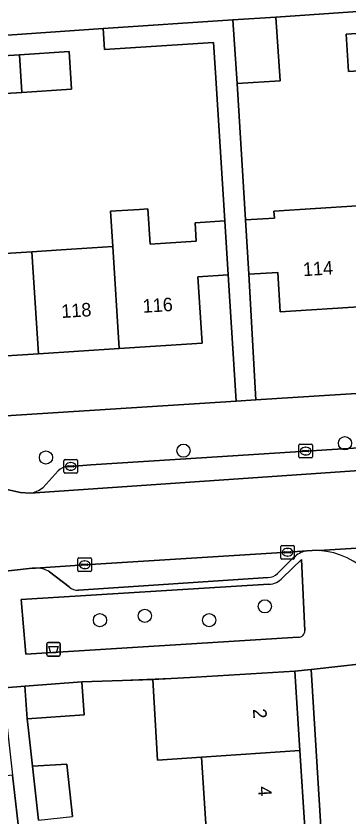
# Model space of a CAD drawing. Extents: x 159053 to 160042, y 380449 to 381423.
# Drawn here: x 159529.1 to 159553.7, y 381158.5 to 381217.7 of the extents above; entities that cross this region are included whole.
import ezdxf

# ---------------------------------------------------------------- set-up
doc = ezdxf.new("R2010")
doc.units = 0
for name, color, linetype in [('IMGEO_Afvalbak', 7, 'Continuous'), ('IMGEO_Boom', 7, 'Continuous'), ('IMGEO_Erf', 7, 'Continuous'), ('IMGEO_Groenvoorziening', 7, 'Continuous'), ('IMGEO_Kolk', 7, 'Continuous'), ('IMGEO_Muur', 7, 'Continuous'), ('IMGEO_Pand', 7, 'Continuous'), ('IMGEO_Pand_nummerreeks', 7, 'Continuous'), ('IMGEO_Parkeervlak_open', 7, 'Continuous'), ('IMGEO_Rijbaan_lokaal_open', 7, 'Continuous'), ('IMGEO_Voetpad_op_trap', 7, 'Continuous'), ('IMGEO_Voetpad_open', 7, 'Continuous')]:
    doc.layers.add(name, color=color, linetype=linetype)

msp = doc.modelspace()

# ---------------------------------------------------------------- linework, layer by layer
at = {"layer": 'IMGEO_Afvalbak'}
for p, q in [((159531.379, 381170.452), (159531.379, 381171.252)), ((159531.379, 381171.252), (159531.379, 381170.452)), ((159531.479, 381171.352), (159532.269, 381171.352)), ((159532.269, 381171.352), (159531.479, 381171.352)), ((159532.369, 381171.252), (159532.369, 381170.452)), ((159532.369, 381170.452), (159532.369, 381171.252)), ((159532.269, 381170.352), (159531.479, 381170.352)), ((159531.479, 381170.352), (159532.269, 381170.352))]:
    msp.add_line(p, q, dxfattribs=at)
msp.add_lwpolyline([(159531.522, 381171.066), (159532.226, 381171.066), (159532.077, 381170.596), (159531.671, 381170.596), (159531.522, 381171.066)], dxfattribs=at)
for centre, start, end in [((159531.479, 381171.252), 90, 180), ((159531.479, 381171.252), 90, 180), ((159532.269, 381171.252), 0, 90), ((159532.269, 381171.252), 360, 90), ((159531.479, 381170.452), 180, 270), ((159531.479, 381170.452), 180, 270), ((159532.269, 381170.452), 270, 0), ((159532.269, 381170.452), 270, 0)]:
    msp.add_arc(centre, 0.1, start, end, dxfattribs=at)
at = {"layer": 'IMGEO_Boom'}
for centre in [(159553.475, 381186.095), (159541.511, 381185.545), (159531.318, 381185.036), (159547.534, 381174.027), (159535.32, 381173.01), (159538.64, 381173.33), (159543.408, 381173.008)]:
    msp.add_circle(centre, 0.489, dxfattribs=at)
at = {"layer": 'IMGEO_Erf'}
for points in [[(159556.557, 381218.181), (159548.35, 381217.632), (159548.665, 381212.92), (159545.477, 381212.707), (159546.098, 381202.615), (159548.246, 381202.752), (159548.213, 381203.275), (159554.394, 381203.669)], [(159536.097, 381203.262), (159538.245, 381203.399), (159538.87, 381203.439), (159539.036, 381200.836), (159542.455, 381201.054), (159542.369, 381202.414), (159544.57, 381202.554), (159543.873, 381213.506), (159543.73, 381215.746), (159535.652, 381215.235), (159535.549, 381216.775), (159527.374, 381216.228)], [(159504.26, 381186.583), (159545.42, 381189.206), (159544.825, 381198.549), (159542.574, 381198.406), (159542.887, 381193.496), (159536.749, 381193.105), (159530.765, 381192.723), (159524.78, 381192.342), (159518.794, 381191.96), (159512.81, 381191.579), (159506.674, 381191.188), (159506.192, 381198.745), (159505.957, 381202.422), (159512.091, 381202.813), (159512.327, 381199.12), (159518.31, 381199.5), (159524.296, 381199.881), (159530.281, 381200.261), (159532.445, 381200.399), (159536.265, 381200.642), (159536.097, 381203.262)], [(159543.227, 381157.16), (159542.838, 381162.877), (159539.58, 381162.657), (159539.225, 381168.604), (159533.973, 381168.434), (159534.153, 381166.013), (159529.934, 381165.699), (159530.025, 381164.867), (159530.317, 381162.208), (159532.86, 381162.358), (159533.285, 381158.489)]]:
    msp.add_lwpolyline(points, dxfattribs=at)
for points in [[(159557.625, 381216.609), (159557.799, 381213.858), (159553.748, 381213.603), (159553.574, 381216.354)], [(159525.067, 381211.772), (159524.892, 381214.556), (159529.345, 381214.836), (159533.044, 381215.07), (159533.22, 381212.286), (159529.524, 381212.053)], [(159569.018, 381200.049), (159566.909, 381199.915), (159567.095, 381196.991), (159560.905, 381196.596), (159554.865, 381196.211), (159548.677, 381195.817), (159548.491, 381198.741), (159546.354, 381198.605), (159546.859, 381189.298), (159569.611, 381190.748)], [(159550.971, 381169.356), (159549.763, 381169.232), (159550.135, 381163.361), (159550.497, 381157.642), (159550.86, 381151.923), (159551.222, 381146.203), (159551.585, 381140.483), (159551.947, 381134.763), (159552.31, 381129.044), (159552.672, 381123.324), (159553.044, 381117.453), (159550.953, 381117.314), (159551.022, 381116.161), (159554.244, 381116.384)]]:
    msp.add_lwpolyline(points, close=True, dxfattribs=at)
at = {"layer": 'IMGEO_Groenvoorziening'}
for points in [[(159550.263, 381177.488), (159548.839, 381176.137)], [(159550.504, 381172.252), (159550.263, 381177.488)], [(159547.847, 381175.668), (159529.474, 381174.528), (159529.817, 381170.486), (159550.015, 381171.748)]]:
    msp.add_lwpolyline(points, dxfattribs=at)
for centre, radius, start, end in [((159547.817, 381177.015), 1.347, 271.27768, 319.33023), ((159550.042, 381172.211), 0.464, 266.63004, 5.10082)]:
    msp.add_arc(centre, radius, start, end, dxfattribs=at)
at = {"layer": 'IMGEO_Kolk'}
for p, q in [((159550.065, 381185.091), (159550.065, 381185.943)), ((159550.14, 381186.017), (159550.992, 381186.017)), ((159550.553, 381185.797), (159550.578, 381185.797)), ((159551.066, 381185.943), (159551.066, 381185.091)), ((159550.324, 381185.511), (159550.324, 381185.523)), ((159550.762, 381185.474), (159550.364, 381185.474)), ((159550.367, 381185.56), (159550.765, 381185.56)), ((159550.576, 381185.237), (159550.551, 381185.237)), ((159550.808, 381185.523), (159550.808, 381185.511)), ((159532.653, 381183.959), (159532.653, 381184.811)), ((159532.728, 381184.885), (159533.58, 381184.885)), ((159533.141, 381184.665), (159533.166, 381184.665)), ((159533.654, 381184.811), (159533.654, 381183.959)), ((159550.992, 381185.017), (159550.14, 381185.017)), ((159532.912, 381184.379), (159532.912, 381184.391)), ((159533.35, 381184.342), (159532.952, 381184.342)), ((159532.955, 381184.428), (159533.353, 381184.428)), ((159533.164, 381184.105), (159533.139, 381184.105)), ((159533.396, 381184.391), (159533.396, 381184.379)), ((159533.58, 381183.885), (159532.728, 381183.885)), ((159548.723, 381177.604), (159548.723, 381178.456)), ((159548.798, 381178.53), (159549.65, 381178.53)), ((159548.982, 381178.024), (159548.982, 381178.036)), ((159549.025, 381178.073), (159549.423, 381178.073)), ((159549.211, 381178.31), (159549.236, 381178.31)), ((159549.466, 381178.036), (159549.466, 381178.024)), ((159549.724, 381178.456), (159549.724, 381177.604)), ((159533.688, 381176.681), (159533.688, 381177.533)), ((159533.763, 381177.607), (159534.615, 381177.607)), ((159534.689, 381177.533), (159534.689, 381176.681)), ((159549.65, 381177.53), (159548.798, 381177.53)), ((159549.42, 381177.987), (159549.022, 381177.987)), ((159549.234, 381177.75), (159549.209, 381177.75)), ((159533.947, 381177.101), (159533.947, 381177.113)), ((159534.385, 381177.064), (159533.987, 381177.064)), ((159533.99, 381177.15), (159534.388, 381177.15)), ((159534.199, 381176.827), (159534.174, 381176.827)), ((159534.176, 381177.387), (159534.201, 381177.387)), ((159534.431, 381177.113), (159534.431, 381177.101)), ((159534.615, 381176.607), (159533.763, 381176.607))]:
    msp.add_line(p, q, dxfattribs=at)
for points in [[(159550.065, 381185.091), (159550.065, 381185.943)], [(159550.14, 381186.017), (159550.992, 381186.017)], [(159551.066, 381185.943), (159551.066, 381185.091)], [(159532.653, 381183.959), (159532.653, 381184.811)], [(159532.728, 381184.885), (159533.58, 381184.885)], [(159533.654, 381184.811), (159533.654, 381183.959)], [(159550.992, 381185.017), (159550.14, 381185.017)], [(159533.58, 381183.885), (159532.728, 381183.885)], [(159548.723, 381177.604), (159548.723, 381178.456)], [(159548.798, 381178.53), (159549.65, 381178.53)], [(159549.724, 381178.456), (159549.724, 381177.604)], [(159533.688, 381176.681), (159533.688, 381177.533)], [(159533.763, 381177.607), (159534.615, 381177.607)], [(159534.689, 381177.533), (159534.689, 381176.681)], [(159549.65, 381177.53), (159548.798, 381177.53)], [(159534.615, 381176.607), (159533.763, 381176.607)]]:
    msp.add_lwpolyline(points, dxfattribs=at)
for centre, radius, start, end in [((159550.142, 381185.941), 0.0765, 91.55205, 178.44795), ((159550.142, 381185.941), 0.0765, 91.55205, 178.44795), ((159550.99, 381185.941), 0.0765, 1.55205, 88.44795), ((159550.99, 381185.941), 0.0765, 1.55205, 88.44795), ((159550.364, 381185.52), 0.0403, 85.87752, 175.75265), ((159550.361, 381185.51), 0.0366, 178.93798, 274.71019), ((159550.765, 381185.517), 0.043, 264.86636, 352.45326), ((159550.769, 381185.522), 0.0386, 1.73085, 96.63898), ((159532.73, 381184.809), 0.0765, 91.55205, 178.44795), ((159532.73, 381184.809), 0.0765, 91.55205, 178.44795), ((159533.578, 381184.809), 0.0765, 1.55205, 88.44795), ((159533.578, 381184.809), 0.0765, 1.55205, 88.44795), ((159550.142, 381185.093), 0.0765, 181.55205, 268.44795), ((159550.142, 381185.093), 0.0765, 181.55205, 268.44795), ((159550.99, 381185.093), 0.0765, 271.55205, 358.44795), ((159550.99, 381185.093), 0.0765, 271.55205, 358.44795), ((159532.73, 381183.961), 0.0765, 181.55205, 268.44795), ((159532.73, 381183.961), 0.0765, 181.55205, 268.44795), ((159532.952, 381184.388), 0.0403, 85.87752, 175.75265), ((159532.949, 381184.378), 0.0366, 178.93798, 274.71019), ((159533.353, 381184.385), 0.043, 264.86636, 352.45326), ((159533.357, 381184.39), 0.0386, 1.73085, 96.63898), ((159533.578, 381183.961), 0.0765, 271.55205, 358.44795), ((159533.578, 381183.961), 0.0765, 271.55205, 358.44795), ((159548.8, 381178.454), 0.0765, 91.55205, 178.44795), ((159548.8, 381178.454), 0.0765, 91.55205, 178.44795), ((159549.022, 381178.033), 0.0403, 85.87752, 175.75265), ((159549.019, 381178.023), 0.0366, 178.93798, 274.71019), ((159549.423, 381178.03), 0.043, 264.86636, 352.45326), ((159549.427, 381178.035), 0.0386, 1.73085, 96.63898), ((159549.648, 381178.454), 0.0765, 1.55205, 88.44795), ((159549.648, 381178.454), 0.0765, 1.55205, 88.44795), ((159533.765, 381177.531), 0.0765, 91.55205, 178.44795), ((159533.765, 381177.531), 0.0765, 91.55205, 178.44795), ((159534.613, 381177.531), 0.0765, 1.55205, 88.44795), ((159534.613, 381177.531), 0.0765, 1.55205, 88.44795), ((159548.8, 381177.606), 0.0765, 181.55205, 268.44795), ((159548.8, 381177.606), 0.0765, 181.55205, 268.44795), ((159549.648, 381177.606), 0.0765, 271.55205, 358.44795), ((159549.648, 381177.606), 0.0765, 271.55205, 358.44795), ((159533.987, 381177.11), 0.0403, 85.87752, 175.75265), ((159533.984, 381177.1), 0.0366, 178.93798, 274.71019), ((159534.388, 381177.107), 0.043, 264.86636, 352.45326), ((159534.392, 381177.112), 0.0386, 1.73085, 96.63898), ((159533.765, 381176.683), 0.0765, 181.55205, 268.44795), ((159533.765, 381176.683), 0.0765, 181.55205, 268.44795), ((159534.613, 381176.683), 0.0765, 271.55205, 358.44795), ((159534.613, 381176.683), 0.0765, 271.55205, 358.44795)]:
    msp.add_arc(centre, radius, start, end, dxfattribs=at)
for centre, major_axis, ratio, start_param, end_param in [((159550.552, 381185.517), (-0.387, 0.002), 0.722429, 4.712389, 7.853982), ((159550.577, 381185.517), (-0.39, 0.002), 0.717154, 1.570796, 4.712389), ((159533.14, 381184.385), (-0.387, 0.002), 0.722429, 4.712389, 7.853982), ((159533.165, 381184.385), (-0.39, 0.002), 0.717154, 1.570796, 4.712389), ((159549.21, 381178.03), (-0.387, 0.002), 0.722429, 4.712389, 7.853982), ((159549.235, 381178.03), (-0.39, 0.002), 0.717154, 1.570796, 4.712389), ((159534.175, 381177.107), (-0.387, 0.002), 0.722429, 4.712389, 7.853982), ((159534.2, 381177.107), (-0.39, 0.002), 0.717154, 1.570796, 4.712389)]:
    msp.add_ellipse(centre, major_axis=major_axis, ratio=ratio, start_param=start_param, end_param=end_param, dxfattribs=at)
at = {"layer": 'IMGEO_Muur'}
msp.add_lwpolyline([(159533.973, 381168.434), (159542.436, 381168.795)], dxfattribs=at)
at = {"layer": 'IMGEO_Pand'}
for points in [[(159552.345, 381232.502), (159525.531, 381228.807), (159517.578, 381227.642), (159517.514, 381227.633), (159518.269, 381222.285), (159519.236, 381215.683), (159523.36, 381215.959), (159527.374, 381216.228), (159535.549, 381216.775), (159545.162, 381217.418), (159548.35, 381217.632), (159556.557, 381218.181)], [(159548.35, 381217.632), (159545.162, 381217.418), (159545.477, 381212.707), (159548.665, 381212.92)], [(159553.574, 381216.354), (159553.748, 381213.603), (159557.799, 381213.858), (159557.625, 381216.609)], [(159529.524, 381212.053), (159529.345, 381214.836), (159524.892, 381214.556), (159525.067, 381211.772)], [(159529.524, 381212.053), (159533.22, 381212.286), (159533.044, 381215.07), (159529.345, 381214.836)], [(159554.394, 381203.669), (159548.213, 381203.275), (159548.246, 381202.752), (159546.098, 381202.615), (159546.354, 381198.605), (159548.491, 381198.741), (159548.677, 381195.817), (159554.865, 381196.211)], [(159544.57, 381202.554), (159542.369, 381202.414), (159542.455, 381201.054), (159539.036, 381200.836), (159538.87, 381203.439), (159538.245, 381203.399), (159536.097, 381203.262), (159536.265, 381200.642), (159536.749, 381193.105), (159542.887, 381193.496), (159542.574, 381198.406), (159544.825, 381198.549)], [(159536.265, 381200.642), (159532.445, 381200.399), (159530.281, 381200.261), (159530.765, 381192.723), (159536.749, 381193.105)], [(159530.281, 381200.261), (159524.296, 381199.881), (159524.78, 381192.342), (159530.765, 381192.723)], [(159549.763, 381169.232), (159542.436, 381168.795), (159539.225, 381168.604), (159539.58, 381162.657), (159542.838, 381162.877), (159550.135, 381163.361)], [(159529.934, 381165.699), (159534.153, 381166.013), (159533.973, 381168.434), (159529.754, 381168.12)], [(159543.227, 381157.16), (159550.497, 381157.642), (159550.135, 381163.361), (159542.838, 381162.877)], [(159532.86, 381162.358), (159530.317, 381162.208), (159530.756, 381158.212), (159533.285, 381158.489)], [(159526.517, 381156.405), (159529.394, 381156.614), (159528.842, 381161.542), (159525.977, 381161.221)]]:
    msp.add_lwpolyline(points, close=True, dxfattribs=at)
at = {"layer": 'IMGEO_Parkeervlak_open'}
for points in [[(159585.806, 381187.766), (159574.292, 381186.985), (159570.515, 381186.753), (159568.608, 381186.639), (159550.566, 381185.517), (159542.845, 381185.018), (159534.651, 381184.491), (159533.154, 381184.384), (159532.906, 381184.378)], [(159530.144, 381182.407), (159587.939, 381186.369)], [(159532.221, 381184.043), (159531.343, 381183.074), (159531.097, 381182.826)], [(159550.659, 381178.141), (159549.221, 381178.031), (159534.197, 381177.109), (159530.531, 381176.861)], [(159548.469, 381176.451), (159549.64, 381177.611), (159549.801, 381177.753)], [(159531.579, 381176.588), (159533.024, 381175.474)], [(159533.735, 381175.234), (159547.778, 381176.155)]]:
    msp.add_lwpolyline(points, dxfattribs=at)
for centre, radius, start, end in [((159532.973, 381183.373), 1.008, 93.82794, 138.29405), ((159529.872, 381184.32), 1.932, 278.10556, 309.36119), ((159551.003, 381176.238), 1.934, 100.24432, 128.42202), ((159530.542, 381174.756), 2.105, 60.49544, 90.30288), ((159547.763, 381177.145), 0.99, 270.87682, 315.50034), ((159533.651, 381176.158), 0.928, 227.50453, 275.19096)]:
    msp.add_arc(centre, radius, start, end, dxfattribs=at)
at = {"layer": 'IMGEO_Rijbaan_lokaal_open'}
for points in [[(159586.493, 381180.403), (159588.568, 381180.51), (159605.874, 381181.568), (159606.325, 381181.656), (159606.582, 381181.67), (159606.136, 381187.455), (159605.291, 381187.402), (159602.26, 381187.209), (159590.315, 381186.532), (159587.939, 381186.369), (159530.144, 381182.407), (159529.435, 381182.44), (159523.828, 381183.683), (159523.046, 381183.749), (159518.794, 381183.482), (159518.568, 381183.462), (159518.072, 381183.376), (159515.031, 381182.612), (159507.303, 381180.534), (159505.117, 381180.174)], [(159566.205, 381179.068), (159551.574, 381178.16)], [(159551.574, 381178.16), (159566.205, 381179.068)], [(159505.243, 381175.355), (159505.908, 381175.35), (159511.753, 381175.71), (159514, 381175.865), (159514.999, 381175.911), (159518.007, 381175.884), (159520.233, 381175.862), (159523.482, 381176.081), (159530.282, 381176.844), (159530.531, 381176.861), (159534.197, 381177.109), (159549.221, 381178.031), (159550.659, 381178.141), (159551.057, 381178.171)]]:
    msp.add_lwpolyline(points, dxfattribs=at)
for centre, radius, start, end in [((159551.187, 381172.102), 6.07, 86.33976, 91.22249), ((159551.196, 381172.538), 5.635, 0.64158, 86.14879)]:
    msp.add_arc(centre, radius, start, end, dxfattribs=at)
at = {"layer": 'IMGEO_Voetpad_op_trap'}
msp.add_lwpolyline([(159555.835, 381168.884), (159556.672, 381169.986), (159550.971, 381169.356), (159554.244, 381116.384), (159554.494, 381111.677), (159556.453, 381111.966), (159557.841, 381112.195), (159572.181, 381015.08), (159570.79, 381014.875), (159570.994, 381013.371), (159571.578, 381009.42), (159573.254, 380997.153), (159574.532, 380987.48), (159575.287, 380982.768), (159579.899, 380983.419)], dxfattribs=at)
at = {"layer": 'IMGEO_Voetpad_open'}
msp.add_lwpolyline([(159546.354, 381198.605), (159546.098, 381202.615), (159545.477, 381212.707), (159545.162, 381217.418), (159535.549, 381216.775), (159535.652, 381215.235), (159543.73, 381215.746), (159543.873, 381213.506), (159544.57, 381202.554), (159544.825, 381198.549), (159545.42, 381189.206), (159546.859, 381189.298)], close=True, dxfattribs=at)
for points in [[(159788.513, 381204.469), (159778.049, 381203.831), (159744.3, 381201.713), (159742.296, 381201.587), (159721.891, 381200.306), (159720.32, 381200.208), (159668.917, 381196.982), (159655.668, 381196.153), (159654.126, 381196.057), (159631.656, 381194.652), (159629.693, 381194.529), (159589.458, 381192.013), (159571.226, 381190.851), (159569.611, 381190.748), (159546.859, 381189.298), (159545.42, 381189.206), (159504.26, 381186.583), (159497.865, 381186.136), (159497.957, 381185.477)], [(159532.906, 381184.378), (159533.154, 381184.384), (159534.651, 381184.491), (159542.845, 381185.018), (159550.566, 381185.517), (159568.608, 381186.639), (159570.515, 381186.753), (159574.292, 381186.985), (159585.806, 381187.766), (159605.214, 381188.99), (159624.483, 381190.151), (159627.059, 381190.306), (159630.83, 381190.546), (159640.79, 381191.163), (159677.748, 381193.503), (159698.589, 381194.827), (159722.024, 381196.285), (159731.777, 381196.886), (159739.342, 381197.376), (159741.195, 381197.48)], [(159531.097, 381182.826), (159531.343, 381183.074), (159532.221, 381184.043)], [(159505.117, 381180.174), (159507.303, 381180.534), (159515.031, 381182.612), (159518.072, 381183.376), (159518.568, 381183.462), (159518.794, 381183.482), (159523.046, 381183.749), (159523.828, 381183.683), (159529.435, 381182.44), (159530.144, 381182.407)], [(159551.057, 381178.171), (159550.659, 381178.141)], [(159549.801, 381177.753), (159549.64, 381177.611), (159548.469, 381176.451)], [(159548.839, 381176.137), (159550.263, 381177.488), (159550.504, 381172.252)], [(159530.531, 381176.861), (159530.282, 381176.844), (159523.482, 381176.081), (159520.233, 381175.862), (159518.007, 381175.884), (159514.999, 381175.911), (159514, 381175.865), (159511.753, 381175.71), (159505.908, 381175.35), (159505.243, 381175.355)], [(159533.024, 381175.474), (159531.579, 381176.588)], [(159529.474, 381174.528), (159547.847, 381175.668)], [(159547.778, 381176.155), (159533.735, 381175.234)], [(159550.015, 381171.748), (159529.817, 381170.486), (159529.474, 381174.528)], [(159502.662, 381166.106), (159502.772, 381165.23), (159505.308, 381165.647), (159508.158, 381166.116), (159515.439, 381167.238), (159524.187, 381167.748), (159528.243, 381167.998), (159529.754, 381168.12), (159533.973, 381168.434), (159539.225, 381168.604), (159542.436, 381168.795), (159549.763, 381169.232), (159550.971, 381169.356), (159556.672, 381169.986)], [(159530.756, 381158.212), (159530.317, 381162.208), (159530.025, 381164.867), (159529.934, 381165.699), (159529.754, 381168.12), (159528.243, 381167.998), (159528.395, 381165.537), (159528.842, 381161.542), (159529.394, 381156.614)]]:
    msp.add_lwpolyline(points, dxfattribs=at)
for centre, radius, start, end in [((159532.973, 381183.373), 1.008, 93.82794, 138.29405), ((159529.872, 381184.32), 1.932, 278.10556, 309.36119), ((159551.003, 381176.238), 1.934, 100.24432, 128.42202), ((159551.187, 381172.102), 6.07, 86.33976, 91.22249), ((159551.196, 381172.538), 5.635, 0.64158, 86.14879), ((159530.542, 381174.756), 2.105, 60.49544, 90.30288), ((159547.763, 381177.145), 0.99, 270.87682, 315.50034), ((159547.817, 381177.015), 1.347, 271.27768, 319.33023), ((159533.651, 381176.158), 0.928, 227.50453, 275.19096), ((159550.042, 381172.211), 0.464, 266.63004, 5.10082)]:
    msp.add_arc(centre, radius, start, end, dxfattribs=at)

# ---------------------------------------------------------------- texts
at = {"layer": 'IMGEO_Pand_nummerreeks'}
for s, rotation, p in [('114', 3.64721, (159550.394, 381198.452)), ('118', 3.64401, (159532.482, 381195.358)), ('116', 3.64401, (159538.516, 381195.743)), ('2', 273.62661, (159546.654, 381166.431)), ('4', 273.62572, (159547.017, 381160.691))]:
    msp.add_text(s, height=1, rotation=rotation, dxfattribs=at).set_placement(p)

doc.saveas('drawing.dxf')
